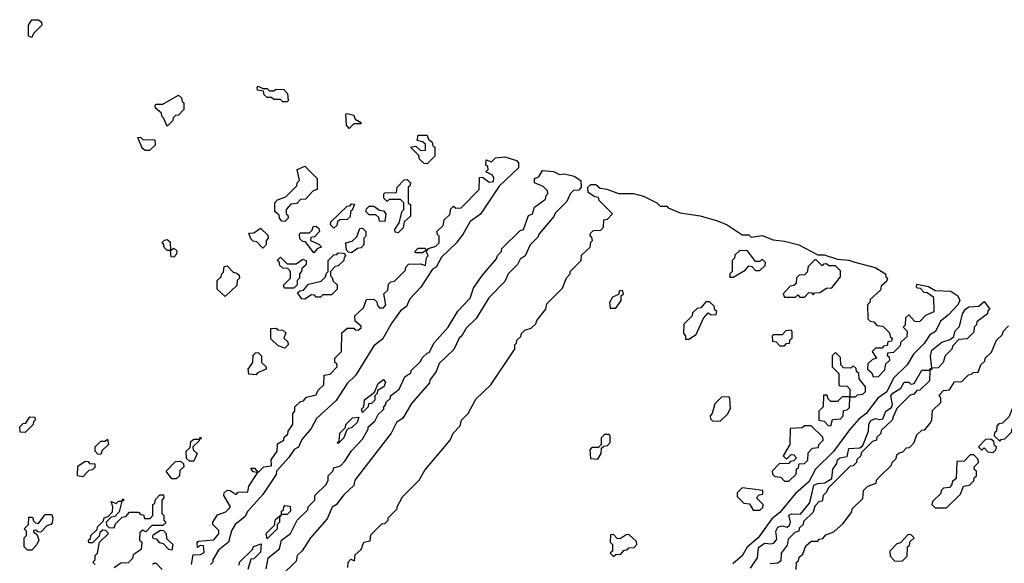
# Model space of a CAD drawing. Extents: x 2708302 to 2968450, y 494490 to 722710.
# Tile 281 of 284: x 2906960 to 2911396, y 685650 to 688100. Entities that reach past the tile are written whole.
import ezdxf

# ---------------------------------------------------------------- set-up
doc = ezdxf.new("R2010")
doc.units = 0

msp = doc.modelspace()

# ---------------------------------------------------------------- linework, layer by layer
at = {"layer": '0CON20XD'}
for points in [[(2907015, 688020), (2907000, 688025), (2907000, 688075), (2907015, 688100), (2907045, 688100), (2907058.3, 688088.3), (2907060, 688075), (2907021.7, 688038.3), (2907015, 688020)], [(2908165, 687730), (2908145, 687730), (2908135, 687740), (2908105, 687740), (2908095, 687750), (2908075, 687750), (2908061.7, 687761.7), (2908058.3, 687778.3), (2908031.7, 687781.7), (2908030, 687795), (2908035, 687800), (2908055, 687790), (2908075, 687790), (2908085, 687780), (2908105, 687780), (2908113.3, 687786.7), (2908150, 687785), (2908167, 687767), (2908170, 687735), (2908165, 687730)], [(2907625, 687620), (2907608.3, 687658.3), (2907600, 687665), (2907598.3, 687678.3), (2907571.7, 687701.7), (2907570, 687715), (2907575, 687720), (2907605, 687720), (2907675, 687760), (2907688.3, 687748.3), (2907691.7, 687731.7), (2907700, 687725), (2907700, 687695), (2907675, 687670), (2907661.7, 687668.3), (2907651.7, 687658.3), (2907650, 687645), (2907625, 687620)], [(2908445, 687610), (2908432.5, 687625), (2908430, 687675), (2908435, 687677.5), (2908465, 687670), (2908471.7, 687651.7), (2908500, 687635), (2908495, 687630), (2908465, 687630), (2908445, 687610)], [(2907545, 687510), (2907525, 687510), (2907511.7, 687521.7), (2907491.7, 687568.3), (2907505, 687570), (2907515, 687560), (2907568.3, 687558.3), (2907570, 687535), (2907545, 687510)], [(2908795, 687450), (2908781.7, 687451.7), (2908761.7, 687471.7), (2908758.3, 687488.3), (2908720, 687525), (2908745, 687530), (2908765, 687510), (2908788.3, 687511.7), (2908788.3, 687538.3), (2908775, 687550), (2908750, 687555), (2908755, 687580), (2908795, 687580), (2908801.7, 687561.7), (2908818.3, 687548.3), (2908821.7, 687531.7), (2908830, 687525), (2908830, 687485), (2908795, 687450)], [(2907733.3, 685645), (2907741.7, 685688.3), (2907775, 685690), (2907791.7, 685698.3), (2907788.3, 685728.3), (2907775, 685730), (2907761.7, 685721.7), (2907760, 685745), (2907765, 685750), (2907835, 685756.2), (2907857.7, 685782.3), (2907857.7, 685797.7), (2907830, 685825), (2907830, 685835), (2907851.7, 685868.3), (2907888.3, 685881.7), (2907910, 685905), (2907880, 685955), (2907881.7, 685968.3), (2907895, 685980), (2907908.3, 685978.3), (2907935, 685960), (2907945, 685970), (2907988.3, 685971.7), (2907993, 685997), (2908030, 686055), (2908030, 686060), (2908011.7, 686061.7), (2908001.7, 686078.3), (2908018.3, 686078.3), (2908035, 686060), (2908060, 686085), (2908095, 686090), (2908093.6, 686116.4), (2908120, 686155), (2908121.7, 686188.3), (2908150, 686205), (2908151.7, 686218.3), (2908168.3, 686231.7), (2908170, 686245), (2908190, 686275), (2908190, 686325), (2908200, 686335), (2908200, 686355), (2908225, 686380), (2908238.3, 686381.7), (2908251.7, 686398.3), (2908295, 686410), (2908305, 686430), (2908330, 686455), (2908331.7, 686498.3), (2908358.3, 686501.7), (2908390, 686535), (2908388.3, 686548.3), (2908380, 686555), (2908380, 686575), (2908410, 686605), (2908411.7, 686688.3), (2908435, 686710), (2908465, 686710), (2908471.7, 686701.7), (2908485, 686700), (2908498.3, 686711.7), (2908498.3, 686718.3), (2908471.7, 686741.7), (2908470, 686765), (2908508.3, 686801.7), (2908521.7, 686838.3), (2908555, 686840), (2908568.3, 686828.3), (2908571.7, 686811.7), (2908581.7, 686801.7), (2908598.3, 686801.7), (2908610, 686815), (2908600, 686865), (2908618.3, 686881.7), (2908621.7, 686908.3), (2908631.7, 686918.3), (2908648.3, 686921.7), (2908698.3, 686971.7), (2908700, 686985), (2908711.7, 686998.3), (2908765, 687000), (2908788.3, 686991.7), (2908792.5, 687027.5), (2908800, 687035), (2908790, 687060), (2908775, 687050), (2908745, 687050), (2908740, 687055), (2908755, 687070), (2908785, 687070), (2908795, 687060), (2908801.7, 687068.3), (2908835, 687080), (2908850, 687095), (2908850, 687125), (2908841.7, 687131.7), (2908840, 687145), (2908868.3, 687171.7), (2908871.7, 687198.3), (2908898.3, 687221.7), (2908901.7, 687248.3), (2908915, 687260), (2908925, 687250), (2908948.3, 687251.7), (2909030, 687335), (2909031.7, 687388.3), (2909045, 687390), (2909075, 687367.5), (2909095, 687370), (2909096.4, 687386.4), (2909090, 687400), (2909060, 687415), (2909070, 687425), (2909068.3, 687438.3), (2909060, 687445), (2909061.7, 687468.3), (2909085, 687460), (2909103, 687477), (2909145, 687481.2), (2909197.5, 687465), (2909207.5, 687455), (2909207, 687433), (2909120, 687350), (2909036.4, 687223.6), (2908990, 687190), (2908957.5, 687135), (2908927.5, 687095), (2908860, 687030), (2908836.7, 686985), (2908820, 686975), (2908766.7, 686895), (2908717.5, 686842.5), (2908703, 686807), (2908675, 686787.5), (2908636.4, 686733.6), (2908595, 686660), (2908555, 686630), (2908473, 686497), (2908435, 686460), (2908386.4, 686383.6), (2908296.7, 686303.3), (2908273, 686257), (2908231.7, 686208.3), (2908216.1, 686173.9), (2908197, 686163), (2908173, 686127), (2908117.5, 686065), (2908115, 686050), (2908055, 685960), (2907987.5, 685885), (2907975, 685860), (2907930, 685825), (2907913.6, 685796.4), (2907900, 685745), (2907855, 685710), (2907830, 685665), (2907830, 685655), (2907820, 685645)], [(2908155, 687190), (2908141.7, 687191.7), (2908130, 687205), (2908128.3, 687218.3), (2908110, 687235), (2908110, 687275), (2908121.7, 687288.3), (2908158.3, 687301.7), (2908208.3, 687351.7), (2908210, 687365), (2908220, 687375), (2908210, 687425), (2908245, 687440), (2908300, 687385), (2908300, 687335), (2908281.7, 687328.3), (2908248.3, 687291.7), (2908225, 687290), (2908208.3, 687271.7), (2908181.7, 687268.3), (2908160, 687245), (2908160, 687225), (2908168.3, 687218.3), (2908170, 687205), (2908155, 687190)], [(2908070, 685625), (2908080, 685675), (2908130, 685715), (2908140, 685755), (2908180, 685785), (2908210, 685845), (2908258.3, 685891.7), (2908260, 685905), (2908290, 685935), (2908290, 685955), (2908340, 686005), (2908350, 686025), (2908350, 686045), (2908370, 686065), (2908375, 686080), (2908405, 686090), (2908425, 686110), (2908455, 686157.5), (2908505, 686210), (2908530, 686255), (2908530, 686265), (2908560, 686290), (2908575, 686320), (2908600, 686345), (2908600, 686355), (2908610, 686365), (2908610, 686375), (2908630, 686395), (2908630, 686405), (2908670, 686435), (2908695, 686490), (2908705, 686497.5), (2908720, 686505), (2908725, 686520), (2908765, 686560), (2908773.6, 686576.4), (2908795, 686597.5), (2908805, 686600), (2908827, 686643), (2908890, 686715), (2908933.8, 686786.2), (2908990, 686845), (2909005, 686890), (2909043.6, 686946.4), (2909108.3, 687021.7), (2909113, 687037), (2909130, 687055), (2909131.7, 687068.3), (2909215, 687150), (2909230, 687155), (2909253, 687217), (2909270, 687225), (2909280, 687255), (2909328.3, 687291.7), (2909331.7, 687308.3), (2909340, 687315), (2909338.3, 687328.3), (2909318.3, 687348.3), (2909280, 687365), (2909280, 687385), (2909298.3, 687391.7), (2909315, 687420), (2909365, 687416.2), (2909392.5, 687402.5), (2909415, 687405.8), (2909457.5, 687395), (2909487.5, 687375), (2909490, 687345), (2909478.3, 687331.7), (2909455, 687330), (2909440, 687315), (2909425, 687280), (2909371.7, 687228.3), (2909366.4, 687213.6), (2909300, 687135), (2909295, 687120), (2909260, 687085), (2909237.5, 687035), (2909215, 687020), (2909203, 686997), (2909160, 686955), (2909145, 686920), (2909073.3, 686846.7), (2909016.1, 686753.9), (2908970.7, 686709.3), (2908952.5, 686675), (2908940, 686665), (2908916.1, 686613.9), (2908850, 686550), (2908836.1, 686513.9), (2908807.5, 686475), (2908806.1, 686463.9), (2908725, 686370), (2908686.4, 686303.6), (2908657.5, 686285), (2908633, 686237), (2908470, 686025), (2908465, 686000), (2908420.7, 685959.3), (2908386, 685914), (2908367, 685903), (2908345, 685850), (2908270, 685765), (2908233, 685707), (2908210, 685685), (2908205, 685660), (2908140, 685595)], [(2908665, 687140), (2908651.7, 687141.7), (2908650, 687155), (2908670, 687185), (2908683, 687237), (2908690, 687245), (2908690, 687275), (2908675, 687290), (2908625, 687290), (2908615, 687280), (2908600, 687295), (2908600, 687315), (2908605, 687320), (2908658.3, 687321.7), (2908660, 687345), (2908691.7, 687378.3), (2908705, 687380), (2908720, 687365), (2908718.3, 687351.7), (2908710, 687345), (2908710, 687275), (2908720, 687265), (2908720, 687215), (2908691.7, 687188.3), (2908688.3, 687161.7), (2908665, 687140)], [(2909182.5, 686605), (2909190, 686615), (2909190, 686635), (2909198.3, 686641.7), (2909200, 686655), (2909218.3, 686671.7), (2909220, 686685), (2909235, 686700), (2909265, 686710), (2909285, 686730), (2909290, 686745), (2909330, 686795), (2909335, 686820), (2909405, 686890), (2909423, 686937), (2909440, 686955), (2909440, 686965), (2909490, 687015), (2909491.7, 687038.3), (2909530, 687075), (2909533, 687097), (2909540, 687105), (2909538.3, 687118.3), (2909530, 687125), (2909531.7, 687138.3), (2909545, 687150), (2909578.3, 687151.7), (2909590, 687165), (2909591.7, 687198.3), (2909608.3, 687201.7), (2909630, 687225), (2909570, 687285), (2909568.3, 687298.3), (2909551.7, 687301.7), (2909521.7, 687321.7), (2909520, 687345), (2909533, 687357), (2909555, 687356.7), (2909575, 687340), (2909605, 687336.7), (2909657, 687317), (2909725, 687316), (2909770, 687305), (2909830, 687275), (2909845, 687260), (2909875, 687260), (2909881.7, 687251.7), (2909935, 687230), (2910025, 687216.7), (2910103.9, 687193.9), (2910147.5, 687175), (2910215, 687130), (2910245, 687130), (2910255, 687120), (2910305, 687126.7), (2910355, 687107.5), (2910405, 687102.5), (2910470, 687085), (2910555, 687040), (2910585, 687040), (2910645, 687020), (2910695, 687016.2), (2910722.5, 687007.5), (2910813.6, 686983.6), (2910860, 686955), (2910861.7, 686941.7), (2910870, 686935), (2910865, 686920), (2910841.7, 686898.3), (2910838.3, 686881.7), (2910791.7, 686838.3), (2910790, 686825), (2910780, 686815), (2910781.7, 686751.7), (2910791.7, 686741.7), (2910808.3, 686738.3), (2910821.7, 686721.7), (2910848.3, 686718.3), (2910878.3, 686688.3), (2910881.7, 686671.7), (2910890, 686665), (2910888.3, 686651.7), (2910871.7, 686648.3), (2910868.3, 686631.7), (2910851.7, 686628.3), (2910845, 686620), (2910815, 686620), (2910800, 686605), (2910820, 686575), (2910801.7, 686568.3), (2910781.7, 686548.3), (2910780, 686525), (2910798.3, 686508.3), (2910805, 686490), (2910828.3, 686491.7), (2910858.3, 686521.7), (2910861.7, 686548.3), (2910880, 686565), (2910878.3, 686578.3), (2910870, 686585), (2910871.7, 686598.3), (2910898.3, 686601.7), (2910928.3, 686631.7), (2910931.7, 686648.3), (2910958.3, 686671.7), (2910960, 686695), (2910940, 686715), (2910950, 686725), (2910951.7, 686758.3), (2910965, 686770), (2910991.7, 686741.7), (2911015, 686740), (2911041.7, 686768.3), (2911080, 686785), (2911078.3, 686848.3), (2911048.3, 686868.3), (2911035, 686870), (2911018.3, 686888.3), (2911005, 686890), (2911000, 686895), (2911001.7, 686908.3), (2911055, 686897.5), (2911085, 686880), (2911155, 686876.2), (2911186.2, 686855), (2911196, 686835), (2911186.2, 686815), (2911145, 686770), (2911108.3, 686741.7), (2911086, 686695), (2911060, 686680), (2911035, 686640), (2910986.7, 686593.3), (2910958.8, 686545), (2910896.2, 686483.8), (2910867.3, 686422.7), (2910825.6, 686394.4), (2910773.3, 686325), (2910740, 686300), (2910698.8, 686251.2), (2910625.7, 686154.3), (2910545.7, 686074.3), (2910515, 686016.7), (2910455.8, 685964.2), (2910385, 685878.8), (2910348.8, 685851.2), (2910286.2, 685765), (2910237.7, 685722.3), (2910215, 685683.8), (2910173, 685647)], [(2908375, 687160), (2908360, 687175), (2908361.7, 687188.3), (2908435, 687260), (2908448.3, 687261.7), (2908455, 687270), (2908468.3, 687268.3), (2908458.3, 687241.7), (2908450, 687235), (2908448.3, 687211.7), (2908435, 687200), (2908401.7, 687198.3), (2908391.7, 687188.3), (2908388.3, 687171.7), (2908375, 687160)], [(2908605, 687190), (2908581.7, 687191.7), (2908578.3, 687208.3), (2908565, 687220), (2908535, 687220), (2908520, 687235), (2908521.7, 687248.3), (2908535, 687260), (2908555, 687260), (2908581.7, 687241.7), (2908598.3, 687238.3), (2908610, 687225), (2908605, 687190)], [(2908055, 687070), (2908028.3, 687098.3), (2908011.7, 687101.7), (2908001.7, 687111.7), (2907991.7, 687138.3), (2908015, 687140), (2908045, 687160), (2908078.3, 687128.3), (2908080, 687115), (2908070, 687105), (2908070, 687085), (2908055, 687070)], [(2908285, 687050), (2908248.3, 687098.3), (2908235, 687100), (2908221.7, 687111.7), (2908220, 687135), (2908225, 687140), (2908265, 687140), (2908278.3, 687151.7), (2908281.7, 687168.3), (2908295, 687170), (2908308.3, 687158.3), (2908310, 687145), (2908288.3, 687121.7), (2908271.7, 687118.3), (2908270, 687105), (2908308.3, 687088.3), (2908320, 687075), (2908301.7, 687068.3), (2908285, 687050)], [(2908455, 687050), (2908441.7, 687051.7), (2908431.7, 687061.7), (2908430, 687095), (2908458.3, 687101.7), (2908478.3, 687121.7), (2908491.7, 687158.3), (2908505, 687160), (2908520, 687145), (2908520, 687125), (2908510, 687115), (2908510, 687085), (2908498.3, 687071.7), (2908481.7, 687068.3), (2908455, 687050)], [(2907655, 687030), (2907641.7, 687031.7), (2907640, 687060), (2907625, 687060), (2907611.7, 687071.7), (2907608.3, 687088.3), (2907600, 687095), (2907613, 687107), (2907625, 687110), (2907638.3, 687098.3), (2907640, 687060), (2907655, 687070), (2907668.3, 687058.3), (2907667, 687043), (2907655, 687030)], [(2908195, 686890), (2908155, 686890), (2908150, 686895), (2908150, 686905), (2908180, 686935), (2908180, 686965), (2908168.3, 686978.3), (2908145, 686980), (2908131.7, 686991.7), (2908128.3, 687008.3), (2908120, 687015), (2908135, 687030), (2908165, 687000), (2908205, 687000), (2908235, 687020), (2908250, 687015), (2908250, 686995), (2908231.7, 686978.3), (2908230, 686965), (2908220, 686955), (2908220, 686935), (2908210, 686925), (2908210, 686905), (2908195, 686890)], [(2908245, 686840), (2908231.7, 686841.7), (2908211.7, 686868.3), (2908221.7, 686878.3), (2908238.3, 686881.7), (2908261.7, 686908.3), (2908318.3, 686921.7), (2908338.3, 686941.7), (2908341.7, 686958.3), (2908350, 686965), (2908350, 687015), (2908375, 687040), (2908388.3, 687041.7), (2908395, 687050), (2908418.3, 687048.3), (2908430, 687035), (2908421.7, 687028.3), (2908420, 687015), (2908395, 686990), (2908381.7, 686988.3), (2908360, 686965), (2908360, 686945), (2908368.3, 686938.3), (2908371.7, 686921.7), (2908390, 686905), (2908390, 686885), (2908365, 686860), (2908325, 686860), (2908315, 686850), (2908295, 686850), (2908288.3, 686858.3), (2908275, 686860), (2908245, 686840)], [(2910175, 686940), (2910228.3, 686971.7), (2910245, 686990), (2910258.3, 686988.3), (2910275, 686970), (2910295, 686970), (2910318.3, 686991.7), (2910320, 687005), (2910305, 687020), (2910295, 687010), (2910275, 687010), (2910238.3, 687058.3), (2910205, 687060), (2910181.7, 687038.3), (2910180, 687025), (2910170, 687015), (2910170, 686965), (2910160, 686955), (2910160, 686940), (2910175, 686940)], [(2907885, 686852.5), (2907850, 686885), (2907850, 686925), (2907868.3, 686941.7), (2907870, 686955), (2907878.3, 686961.7), (2907881.7, 686988.3), (2907895, 686990), (2907921.7, 686961.7), (2907938.3, 686958.3), (2907948.3, 686948.3), (2907950, 686935), (2907940, 686925), (2907938.3, 686901.7), (2907885, 686852.5)], [(2910495, 686850), (2910515, 686870), (2910528.3, 686868.3), (2910535, 686860), (2910541.7, 686868.3), (2910565, 686870), (2910595, 686890), (2910618.3, 686891.7), (2910658.3, 686941.7), (2910658.3, 686968.3), (2910635, 686990), (2910605, 686990), (2910595, 687000), (2910581.7, 686998.3), (2910575, 686990), (2910548.3, 687018.3), (2910541.7, 687018.3), (2910511.7, 686988.3), (2910508.3, 686961.7), (2910495, 686950), (2910471.7, 686948.3), (2910460, 686935), (2910458.3, 686911.7), (2910448.3, 686901.7), (2910431.7, 686898.3), (2910400, 686865), (2910405, 686850), (2910455, 686850), (2910465, 686860), (2910475, 686850), (2910495, 686850)], [(2909645, 686800), (2909670, 686835), (2909670, 686855), (2909680, 686865), (2909675, 686880), (2909661.7, 686878.3), (2909658.3, 686861.7), (2909630.7, 686849.3), (2909616.7, 686825), (2909620, 686800), (2909645, 686800)], [(2909975, 686660), (2910008.3, 686681.7), (2910040, 686755), (2910061.7, 686778.3), (2910075, 686770), (2910098.3, 686771.7), (2910100, 686785), (2910091.7, 686791.7), (2910088.3, 686808.3), (2910068.3, 686828.3), (2910051.7, 686828.3), (2910028.3, 686801.7), (2910011.7, 686798.3), (2909991.7, 686778.3), (2909990, 686765), (2909951.7, 686728.3), (2909950, 686685), (2909960, 686675), (2909960, 686660), (2909975, 686660)], [(2910252.5, 685627.5), (2910283.3, 685675), (2910289.1, 685720.9), (2910315, 685741.2), (2910345, 685737.5), (2910358.3, 685741.7), (2910371.7, 685758.3), (2910366, 685795), (2910375, 685813.3), (2910395, 685819.2), (2910417.5, 685812.5), (2910428.3, 685821.7), (2910432.5, 685835), (2910425, 685866.7), (2910436.4, 685873.6), (2910478.3, 685871.7), (2910518.3, 685921.7), (2910528.3, 685961.7), (2910538, 686002), (2910555, 686010), (2910587.5, 686012.5), (2910618.3, 686031.7), (2910623.3, 686075), (2910640.7, 686099.3), (2910644.3, 686115.7), (2910655, 686126), (2910688.3, 686131.7), (2910695, 686167.5), (2910745, 686170), (2910758.3, 686181.7), (2910783.8, 686245), (2910785, 686277.5), (2910795, 686293.3), (2910815, 686303.3), (2910835, 686297.5), (2910848.3, 686301.7), (2910862.5, 686335), (2910888.3, 686351.7), (2910892.5, 686365), (2910884, 686405), (2910892.9, 686417.1), (2910930.4, 686439.5), (2910945, 686465.8), (2910965.7, 686465.7), (2910975, 686457.5), (2910990, 686460), (2911025, 686520), (2911060, 686520), (2911061.7, 686528.3), (2911070, 686530), (2911063.9, 686583.9), (2911068.7, 686611.3), (2911115, 686646.7), (2911151.7, 686658.3), (2911168.3, 686671.7), (2911175, 686697.5), (2911193.3, 686716.7), (2911207.5, 686775), (2911221.2, 686795), (2911236.1, 686806.1), (2911281.7, 686808.3), (2911305, 686830), (2911330, 686795), (2911321.7, 686788.3), (2911320, 686775), (2911271.7, 686738.3), (2911270, 686725), (2911260, 686715), (2911258.3, 686691.7), (2911228.3, 686661.7), (2911191.7, 686658.3), (2911161.7, 686628.3), (2911160, 686615), (2911130, 686585), (2911120, 686555), (2911098.3, 686531.7), (2911070, 686530), (2911068.3, 686521.7), (2911060, 686520), (2911058.3, 686471.7), (2911015, 686430), (2911001.7, 686428.3), (2910988.3, 686411.7), (2910971.7, 686408.3), (2910911.7, 686348.3), (2910895, 686310), (2910890, 686295), (2910841.7, 686248.3), (2910840, 686235), (2910821.7, 686218.3), (2910820, 686205), (2910801.7, 686198.3), (2910751.7, 686148.3), (2910750, 686135), (2910731.7, 686118.3), (2910730, 686105), (2910715, 686090), (2910701.7, 686088.3), (2910601.7, 685988.3), (2910595, 685970), (2910580, 685955), (2910575, 685930), (2910561.7, 685928.3), (2910541.7, 685908.3), (2910535, 685880), (2910491.7, 685838.3), (2910490, 685825), (2910471.7, 685808.3), (2910470, 685795), (2910451.7, 685788.3), (2910421.7, 685758.3), (2910418.3, 685731.7), (2910390, 685695), (2910388.3, 685661.7), (2910375, 685650), (2910341.7, 685648.3)], [(2910458.3, 685621.7), (2910460, 685655), (2910468.3, 685661.7), (2910471.7, 685678.3), (2910488.3, 685691.7), (2910501.7, 685728.3), (2910525, 685750), (2910555, 685750), (2910561.7, 685758.3), (2910578.3, 685761.7), (2910591.7, 685778.3), (2910628.3, 685791.7), (2910670, 685830), (2910708.3, 685881.7), (2910710, 685895), (2910758.3, 685941.7), (2910761.7, 685978.3), (2910781.7, 685998.3), (2910818.3, 686011.7), (2910820, 686025), (2910831.7, 686038.3), (2910888.3, 686091.7), (2910890, 686105), (2910908.3, 686121.7), (2910911.7, 686138.3), (2910921.7, 686148.3), (2910938.3, 686151.7), (2910955, 686170), (2910968.3, 686171.7), (2910988.3, 686191.7), (2911001.7, 686228.3), (2911025, 686250), (2911038.3, 686251.7), (2911061.7, 686281.7), (2911070, 686295), (2911071.7, 686338.3), (2911110, 686375), (2911110, 686395), (2911101.7, 686408.3), (2911121.7, 686428.3), (2911148.3, 686431.7), (2911171.7, 686468.3), (2911205, 686470), (2911235, 686500), (2911248.3, 686501.7), (2911255, 686510), (2911278.3, 686511.7), (2911290, 686545), (2911308.3, 686561.7), (2911310, 686575), (2911338.3, 686601.7), (2911360, 686655), (2911388.3, 686681.7), (2911390, 686695), (2911415, 686720)], [(2908155, 686620), (2908125, 686630), (2908091.7, 686661.7), (2908091.7, 686708.3), (2908115, 686710), (2908121.7, 686701.7), (2908145, 686700), (2908158.3, 686688.3), (2908150, 686665), (2908168.3, 686648.3), (2908170, 686635), (2908155, 686620)], [(2910405, 686630), (2910415, 686640), (2910428.3, 686641.7), (2910431.7, 686658.3), (2910440, 686665), (2910440, 686695), (2910435, 686700), (2910411.7, 686698.3), (2910395, 686680), (2910355, 686680), (2910350, 686675), (2910351.7, 686651.7), (2910368.3, 686648.3), (2910385, 686630), (2910405, 686630)], [(2908025, 686500), (2907991.7, 686501.7), (2907990, 686525), (2908010, 686555), (2908011.7, 686588.3), (2908021.7, 686598.3), (2908035, 686600), (2908050, 686585), (2908050, 686555), (2908070, 686535), (2908070, 686525), (2908031.7, 686508.3), (2908025, 686500)], [(2908438.3, 685631.7), (2908440, 685655), (2908451.7, 685668.3), (2908468.3, 685661.7), (2908471.7, 685688.3), (2908498.3, 685711.7), (2908510, 685745), (2908538.3, 685751.7), (2908541.7, 685778.3), (2908591.7, 685828.3), (2908605, 685830), (2908620, 685845), (2908620, 685855), (2908660, 685895), (2908660, 685905), (2908685, 685950), (2908760, 686025), (2908785, 686070), (2908900, 686205), (2908913, 686237), (2908945, 686270), (2908950, 686295), (2908980, 686325), (2909015, 686390), (2909082.5, 686455), (2909182.5, 686605)], [(2910725, 686400), (2910735, 686410), (2910758.3, 686411.7), (2910770, 686425), (2910770, 686445), (2910741.7, 686481.7), (2910740, 686505), (2910730, 686515), (2910728.3, 686528.3), (2910715, 686540), (2910705, 686530), (2910671.7, 686531.7), (2910660, 686545), (2910658.3, 686578.3), (2910635, 686600), (2910620, 686585), (2910620, 686535), (2910650, 686505), (2910650, 686455), (2910655, 686450), (2910688.3, 686448.3), (2910700, 686435), (2910700, 686400), (2910725, 686400)], [(2908505, 686330), (2908500, 686345), (2908510, 686355), (2908513, 686387), (2908558.3, 686421.7), (2908575, 686460), (2908598.3, 686478.3), (2908607.5, 686465), (2908600, 686445), (2908571.7, 686428.3), (2908570, 686415), (2908560, 686405), (2908560, 686385), (2908545, 686370), (2908531.7, 686368.3), (2908530, 686355), (2908505, 686330)], [(2910615, 686270), (2910621.7, 686298.3), (2910658.3, 686301.7), (2910670, 686315), (2910671.7, 686338.3), (2910688.3, 686341.7), (2910698.3, 686351.7), (2910700, 686400), (2910665, 686400), (2910645, 686380), (2910615, 686380), (2910601.7, 686391.7), (2910598.3, 686408.3), (2910581.7, 686408.3), (2910580, 686355), (2910560, 686335), (2910560, 686295), (2910585, 686290), (2910601.7, 686271.7), (2910615, 686270)], [(2910115, 686290), (2910148.3, 686321.7), (2910161.7, 686348.3), (2910160, 686395), (2910155, 686400), (2910121.7, 686398.3), (2910091.7, 686368.3), (2910080, 686325), (2910070, 686315), (2910071.7, 686301.7), (2910081.7, 686291.7), (2910115, 686290)], [(2911375, 686200), (2911381.7, 686208.3), (2911398.3, 686211.7), (2911428.3, 686241.7), (2911431.7, 686258.3), (2911458.3, 686261.7), (2911478.3, 686291.7), (2911481.7, 686308.3), (2911528.3, 686351.7), (2911528.3, 686368.3), (2911498.3, 686398.3), (2911481.7, 686398.3), (2911431.7, 686348.3), (2911418.3, 686311.7), (2911388.3, 686281.7), (2911371.7, 686278.3), (2911361.7, 686268.3), (2911360, 686245), (2911351.7, 686238.3), (2911350, 686225), (2911375, 686200)], [(2906985, 686240), (2906961.7, 686241.7), (2906960, 686265), (2906975, 686280), (2906988.3, 686281.7), (2907005, 686310), (2907028.3, 686308.3), (2907030, 686295), (2907021.7, 686288.3), (2907020, 686275), (2906985, 686240)], [(2908395, 686190), (2908390, 686195), (2908400, 686200), (2908403, 686237), (2908428.3, 686261.7), (2908430, 686275), (2908460, 686305), (2908488.3, 686308.3), (2908480, 686285), (2908455, 686260), (2908441.7, 686258.3), (2908431.7, 686248.3), (2908420, 686215), (2908395, 686190)], [(2910425, 686020), (2910458.3, 686051.7), (2910460, 686075), (2910468.3, 686081.7), (2910471.7, 686098.3), (2910495, 686100), (2910510, 686115), (2910511.7, 686148.3), (2910531.7, 686168.3), (2910558.3, 686171.7), (2910560, 686185), (2910580, 686205), (2910578.3, 686218.3), (2910525, 686270), (2910495, 686270), (2910485, 686260), (2910431.7, 686258.3), (2910430, 686185), (2910400, 686135), (2910415, 686120), (2910435, 686140), (2910448.3, 686138.3), (2910460, 686125), (2910448.3, 686111.7), (2910431.7, 686108.3), (2910425, 686100), (2910381.7, 686098.3), (2910350, 686065), (2910351.7, 686051.7), (2910361.7, 686041.7), (2910388.3, 686038.3), (2910405, 686020), (2910425, 686020)], [(2909565, 686120), (2909580, 686145), (2909581.7, 686168.3), (2909591.7, 686178.3), (2909608.3, 686181.7), (2909620, 686195), (2909620, 686225), (2909615, 686230), (2909595, 686230), (2909580, 686215), (2909580, 686185), (2909567.5, 686172.5), (2909538.3, 686171.7), (2909528.3, 686161.7), (2909531.7, 686121.7), (2909565, 686120)], [(2907325, 686140), (2907311.7, 686141.7), (2907300, 686155), (2907300, 686175), (2907325, 686200), (2907345, 686200), (2907355, 686210), (2907360, 686185), (2907331.7, 686158.3), (2907325, 686140)], [(2907745, 686110), (2907725, 686110), (2907711.7, 686121.7), (2907710, 686155), (2907728.3, 686171.7), (2907731.7, 686198.3), (2907745, 686210), (2907770, 686210), (2907775, 686220), (2907778.3, 686211.7), (2907770, 686210), (2907768.3, 686201.7), (2907740, 686175), (2907741.7, 686161.7), (2907760, 686145), (2907745, 686110)], [(2911345, 686150), (2911358.3, 686161.7), (2911360, 686175), (2911351.7, 686181.7), (2911348.3, 686198.3), (2911335, 686210), (2911311.7, 686208.3), (2911280, 686175), (2911295, 686160), (2911305, 686170), (2911321.7, 686151.7), (2911345, 686150)], [(2911135, 685900), (2911198.3, 685961.7), (2911211.7, 685998.3), (2911238.3, 686001.7), (2911258.3, 686021.7), (2911260, 686035), (2911270, 686045), (2911270, 686065), (2911261.7, 686071.7), (2911260, 686085), (2911280, 686105), (2911278.3, 686118.3), (2911258.3, 686138.3), (2911241.7, 686138.3), (2911215, 686110), (2911181.7, 686108.3), (2911178.3, 686031.7), (2911161.7, 686018.3), (2911158.3, 686001.7), (2911148.3, 685991.7), (2911121.7, 685988.3), (2911111.7, 685978.3), (2911110, 685965), (2911071.7, 685928.3), (2911070, 685915), (2911085, 685900), (2911135, 685900)], [(2907245, 686040), (2907220, 686045), (2907221.7, 686088.3), (2907255, 686110), (2907268.3, 686108.3), (2907275, 686100), (2907298.3, 686098.3), (2907298.3, 686081.7), (2907288.3, 686071.7), (2907271.7, 686068.3), (2907245, 686040)], [(2907665, 686030), (2907645, 686030), (2907620, 686065), (2907661.7, 686108.3), (2907685, 686110), (2907698.3, 686098.3), (2907700, 686085), (2907681.7, 686068.3), (2907680, 686045), (2907665, 686030)], [(2907300, 685645), (2907290, 685655), (2907300, 685665), (2907300, 685685), (2907310, 685695), (2907320, 685745), (2907360, 685785), (2907348.3, 685798.3), (2907335, 685800), (2907321.7, 685788.3), (2907318.3, 685771.7), (2907288.3, 685741.7), (2907271.7, 685741.7), (2907270, 685755), (2907278.3, 685761.7), (2907280, 685775), (2907308.3, 685801.7), (2907310, 685815), (2907338.3, 685841.7), (2907340, 685855), (2907358.3, 685861.7), (2907378.3, 685881.7), (2907380, 685905), (2907371.7, 685928.3), (2907395, 685920), (2907405, 685930), (2907420, 685930), (2907425, 685940), (2907430, 685935), (2907420, 685930), (2907408.3, 685881.7), (2907388.3, 685861.7), (2907371.7, 685858.3), (2907350, 685835), (2907351.7, 685821.7), (2907361.7, 685811.7), (2907385, 685810), (2907391.7, 685828.3), (2907421.7, 685858.3), (2907438.3, 685861.7), (2907455, 685880), (2907495, 685880), (2907505, 685870), (2907518.3, 685868.3), (2907521.7, 685851.7), (2907548.3, 685851.7), (2907560, 685865), (2907560, 685915), (2907568.3, 685921.7), (2907571.7, 685938.3), (2907591.7, 685958.3), (2907608.3, 685958.3), (2907610, 685945), (2907600, 685935), (2907600, 685875), (2907610, 685865), (2907610, 685845), (2907618.3, 685831.7), (2907605, 685820), (2907555, 685820), (2907528.3, 685791.7), (2907515, 685800), (2907501.7, 685788.3), (2907500, 685755), (2907510, 685745), (2907507.5, 685712.5), (2907471.7, 685688.3), (2907468.3, 685671.7), (2907448.3, 685651.7), (2907415, 685650), (2907385, 685630)], [(2910295, 685890), (2910308.3, 685901.7), (2910310, 685915), (2910280, 685945), (2910291.7, 685958.3), (2910308.3, 685961.7), (2910308.3, 685978.3), (2910215, 685990), (2910191.7, 685968.3), (2910191.7, 685951.7), (2910221.7, 685921.7), (2910248.3, 685918.3), (2910265, 685890), (2910295, 685890)], [(2907015, 685710), (2906995, 685710), (2906980, 685725), (2906980, 685765), (2906990, 685775), (2906990, 685795), (2906980, 685805), (2907000, 685825), (2907001.7, 685858.3), (2907018.3, 685858.3), (2907021.7, 685841.7), (2907031.7, 685831.7), (2907045, 685830), (2907075, 685870), (2907105, 685870), (2907110, 685855), (2907107, 685833), (2907100, 685825), (2907081.7, 685818.3), (2907055, 685790), (2907041.7, 685791.7), (2907035, 685800), (2907021.7, 685798.3), (2907021.7, 685791.7), (2907038.3, 685778.3), (2907046.7, 685755), (2907037.5, 685735), (2907015, 685710)], [(2908075, 685760), (2908070, 685785), (2908108.3, 685821.7), (2908113, 685847), (2908140, 685870), (2908140, 685885), (2908148.3, 685891.7), (2908150, 685905), (2908155, 685910), (2908178.3, 685908.3), (2908180, 685885), (2908165, 685870), (2908140, 685870), (2908130, 685860), (2908130, 685835), (2908120, 685825), (2908120, 685805), (2908075, 685760)], [(2907645, 685710), (2907631.7, 685711.7), (2907608.3, 685738.3), (2907591.7, 685741.7), (2907578.3, 685758.3), (2907565, 685760), (2907560, 685765), (2907561.7, 685778.3), (2907595, 685800), (2907608.3, 685798.3), (2907620, 685785), (2907621.7, 685761.7), (2907650, 685735), (2907645, 685710)], [(2909635, 685680), (2909645, 685690), (2909668.3, 685691.7), (2909681.7, 685708.3), (2909698.3, 685711.7), (2909705, 685720), (2909728.3, 685721.7), (2909740, 685735), (2909738.3, 685748.3), (2909705, 685780), (2909691.7, 685778.3), (2909665, 685760), (2909651.7, 685761.7), (2909635, 685780), (2909621.7, 685778.3), (2909620, 685745), (2909630, 685735), (2909630, 685705), (2909620, 685695), (2909635, 685680)], [(2910935, 685660), (2910958.3, 685681.7), (2910960, 685725), (2910968.3, 685731.7), (2910971.7, 685748.3), (2910990, 685765), (2910975, 685780), (2910961.7, 685778.3), (2910928.3, 685741.7), (2910911.7, 685738.3), (2910880, 685705), (2910881.7, 685681.7), (2910901.7, 685661.7), (2910935, 685660)], [(2907948.3, 685641.7), (2907950, 685655), (2908008.3, 685711.7), (2908013.6, 685726.4), (2908048.3, 685738.3), (2908045, 685700), (2908015, 685670), (2908001.7, 685668.3), (2907988.3, 685621.7)], [(2907560, 685645), (2907565, 685650), (2907575, 685650), (2907601.7, 685621.7)]]:
    msp.add_lwpolyline(points, dxfattribs=at)

doc.saveas('drawing.dxf')
